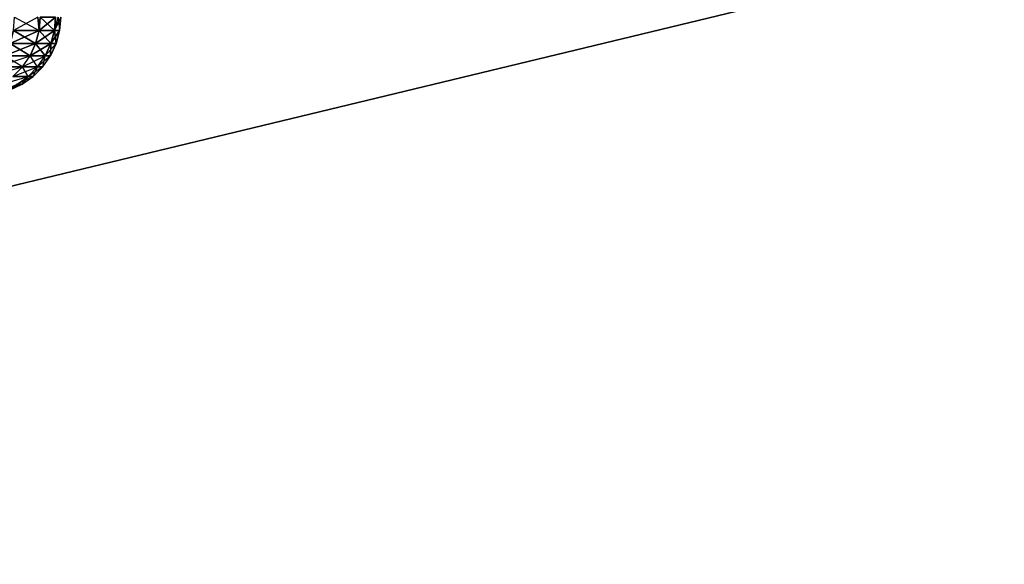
# Model space of a CAD drawing. Extents: x 0 to 6, y 0.1 to 15.2.
# Tile 491 of 503: x 5.519 to 5.775, y 14.654 to 14.795. Entities that reach past the tile are written whole.
import ezdxf

# ---------------------------------------------------------------- set-up
doc = ezdxf.new("R2010")
doc.units = 0
doc.header["$LTSCALE"] = 2.54
doc.layers.get('0').update_dxf_attribs({"color": 13, "linetype": 'CONTINUOUS'})

# ---------------------------------------------------------------- blocks, each defined once
blk = doc.blocks.new('UCHWYT_NA__CI_GACZK__GIUMI')
at = {"color": 0}
for p, q in [((6.03, 14.8755, 0.016), (0.23, 13.4755, 0.016)), ((6.03, 14.8755, 0.016), (0.23, 13.4755, 0.016)), ((5.52404, 14.7955, 0.89295), (5.51774, 14.79203, 0.92465)), ((5.51804, 14.7955, 0.70728), (5.52437, 14.79203, 0.74324)), ((5.52404, 14.7955, 0.73905), (5.52437, 14.79203, 0.74324)), ((5.52404, 14.7955, 0.89295), (5.52437, 14.79203, 0.88876)), ((5.52467, 14.7955, 0.8888), (5.52437, 14.79203, 0.88876)), ((5.52467, 14.7955, 0.7432), (5.52437, 14.79203, 0.74324)), ((5.52867, 14.7955, 0.7795), (5.52437, 14.79203, 0.74324)), ((5.52867, 14.7955, 0.7795), (5.52437, 14.79203, 0.74324)), ((5.52467, 14.7955, 0.8888), (5.52836, 14.79203, 0.85248)), ((5.52467, 14.7955, 0.8888), (5.52836, 14.79203, 0.85248)), ((5.52934, 14.7955, 0.84174), (5.52836, 14.79203, 0.85248)), ((5.52836, 14.79203, 0.85248), (5.52867, 14.7955, 0.8525)), ((5.52867, 14.7955, 0.7795), (5.52836, 14.79203, 0.77952)), ((5.52934, 14.7955, 0.79026), (5.52836, 14.79203, 0.77952)), ((5.53, 14.7955, 0.816), (5.52836, 14.79203, 0.85248)), ((5.52934, 14.7955, 0.79026), (5.5297, 14.79203, 0.816)), ((5.53, 14.7955, 0.816), (5.5297, 14.79203, 0.816)), ((5.51686, 14.78866, 0.70755), (5.52437, 14.79203, 0.74324)), ((5.51686, 14.78866, 0.70755), (5.52437, 14.79203, 0.74324)), ((5.51774, 14.79203, 0.92465), (5.52437, 14.79203, 0.88876)), ((5.52437, 14.79203, 0.74324), (5.51774, 14.79203, 0.70735)), ((5.52437, 14.79203, 0.74324), (5.51774, 14.79203, 0.70735)), ((5.52348, 14.78866, 0.88862), (5.51774, 14.79203, 0.92465)), ((5.52348, 14.78866, 0.88862), (5.51774, 14.79203, 0.92465)), ((5.51774, 14.79203, 0.92465), (5.52437, 14.79203, 0.88876)), ((5.52348, 14.78866, 0.74338), (5.52836, 14.79203, 0.77952)), ((5.52348, 14.78866, 0.74338), (5.52836, 14.79203, 0.77952)), ((5.52348, 14.78866, 0.74338), (5.52437, 14.79203, 0.74324)), ((5.52348, 14.78866, 0.74338), (5.52437, 14.79203, 0.74324)), ((5.52348, 14.78866, 0.88862), (5.52437, 14.79203, 0.88876)), ((5.52348, 14.78866, 0.88862), (5.52437, 14.79203, 0.88876)), ((5.52437, 14.79203, 0.88876), (5.52836, 14.79203, 0.85248)), ((5.52836, 14.79203, 0.77952), (5.52437, 14.79203, 0.74324)), ((5.52836, 14.79203, 0.77952), (5.52437, 14.79203, 0.74324)), ((5.52746, 14.78866, 0.85241), (5.52437, 14.79203, 0.88876)), ((5.52746, 14.78866, 0.85241), (5.52437, 14.79203, 0.88876)), ((5.52437, 14.79203, 0.88876), (5.52836, 14.79203, 0.85248)), ((5.5297, 14.79203, 0.816), (5.52746, 14.78866, 0.77959)), ((5.52746, 14.78866, 0.77959), (5.52836, 14.79203, 0.77952)), ((5.52746, 14.78866, 0.77959), (5.52836, 14.79203, 0.77952)), ((5.52746, 14.78866, 0.85241), (5.52836, 14.79203, 0.85248)), ((5.52746, 14.78866, 0.85241), (5.52836, 14.79203, 0.85248)), ((5.5297, 14.79203, 0.816), (5.52746, 14.78866, 0.77959)), ((5.5297, 14.79203, 0.816), (5.52836, 14.79203, 0.77952)), ((5.52836, 14.79203, 0.85248), (5.5297, 14.79203, 0.816)), ((5.5297, 14.79203, 0.816), (5.52836, 14.79203, 0.77952)), ((5.52879, 14.78866, 0.816), (5.52836, 14.79203, 0.85248)), ((5.52879, 14.78866, 0.816), (5.52836, 14.79203, 0.85248)), ((5.52836, 14.79203, 0.85248), (5.5297, 14.79203, 0.816)), ((5.52879, 14.78866, 0.816), (5.5297, 14.79203, 0.816)), ((5.52879, 14.78866, 0.816), (5.5297, 14.79203, 0.816)), ((5.51542, 14.7855, 0.70787), (5.52348, 14.78866, 0.74338)), ((5.51542, 14.7855, 0.70787), (5.52348, 14.78866, 0.74338)), ((5.52348, 14.78866, 0.74338), (5.51686, 14.78866, 0.70755)), ((5.51686, 14.78866, 0.92445), (5.52348, 14.78866, 0.88862)), ((5.52348, 14.78866, 0.74338), (5.51686, 14.78866, 0.70755)), ((5.52202, 14.7855, 0.88841), (5.51686, 14.78866, 0.92445)), ((5.52202, 14.7855, 0.88841), (5.51686, 14.78866, 0.92445)), ((5.51686, 14.78866, 0.92445), (5.52348, 14.78866, 0.88862)), ((5.52202, 14.7855, 0.74359), (5.52746, 14.78866, 0.77959)), ((5.52202, 14.7855, 0.74359), (5.52746, 14.78866, 0.77959)), ((5.52202, 14.7855, 0.74359), (5.52348, 14.78866, 0.74338)), ((5.52202, 14.7855, 0.74359), (5.52348, 14.78866, 0.74338)), ((5.52202, 14.7855, 0.88841), (5.52348, 14.78866, 0.88862)), ((5.52202, 14.7855, 0.88841), (5.52348, 14.78866, 0.88862)), ((5.52746, 14.78866, 0.77959), (5.52348, 14.78866, 0.74338)), ((5.52348, 14.78866, 0.88862), (5.52746, 14.78866, 0.85241)), ((5.52746, 14.78866, 0.77959), (5.52348, 14.78866, 0.74338)), ((5.52599, 14.7855, 0.8523), (5.52348, 14.78866, 0.88862)), ((5.52599, 14.7855, 0.8523), (5.52348, 14.78866, 0.88862)), ((5.52348, 14.78866, 0.88862), (5.52746, 14.78866, 0.85241)), ((5.52879, 14.78866, 0.816), (5.52599, 14.7855, 0.7797)), ((5.52599, 14.7855, 0.7797), (5.52746, 14.78866, 0.77959)), ((5.52599, 14.7855, 0.7797), (5.52746, 14.78866, 0.77959)), ((5.52599, 14.7855, 0.8523), (5.52746, 14.78866, 0.85241)), ((5.52599, 14.7855, 0.8523), (5.52746, 14.78866, 0.85241)), ((5.52879, 14.78866, 0.816), (5.52599, 14.7855, 0.7797)), ((5.52732, 14.7855, 0.816), (5.52746, 14.78866, 0.85241)), ((5.52732, 14.7855, 0.816), (5.52746, 14.78866, 0.85241)), ((5.52732, 14.7855, 0.816), (5.52879, 14.78866, 0.816)), ((5.52732, 14.7855, 0.816), (5.52879, 14.78866, 0.816)), ((5.52746, 14.78866, 0.85241), (5.52879, 14.78866, 0.816)), ((5.52879, 14.78866, 0.816), (5.52746, 14.78866, 0.77959)), ((5.52879, 14.78866, 0.816), (5.52746, 14.78866, 0.77959)), ((5.52746, 14.78866, 0.85241), (5.52879, 14.78866, 0.816)), ((5.51347, 14.78264, 0.7083), (5.52202, 14.7855, 0.74359)), ((5.52004, 14.78264, 0.88812), (5.51542, 14.7855, 0.92413)), ((5.52202, 14.7855, 0.74359), (5.51542, 14.7855, 0.70787)), ((5.51542, 14.7855, 0.92413), (5.52202, 14.7855, 0.88841)), ((5.52004, 14.78264, 0.74388), (5.52599, 14.7855, 0.7797)), ((5.52004, 14.78264, 0.74388), (5.52202, 14.7855, 0.74359)), ((5.52004, 14.78264, 0.88812), (5.52202, 14.7855, 0.88841)), ((5.524, 14.78264, 0.85216), (5.52202, 14.7855, 0.88841)), ((5.52599, 14.7855, 0.7797), (5.52202, 14.7855, 0.74359)), ((5.52202, 14.7855, 0.88841), (5.52599, 14.7855, 0.8523)), ((5.52732, 14.7855, 0.816), (5.524, 14.78264, 0.77984)), ((5.524, 14.78264, 0.77984), (5.52599, 14.7855, 0.7797)), ((5.524, 14.78264, 0.85216), (5.52599, 14.7855, 0.8523)), ((5.52532, 14.78264, 0.816), (5.52599, 14.7855, 0.8523)), ((5.52532, 14.78264, 0.816), (5.52732, 14.7855, 0.816)), ((5.52599, 14.7855, 0.8523), (5.52732, 14.7855, 0.816)), ((5.52732, 14.7855, 0.816), (5.52599, 14.7855, 0.7797)), ((5.51106, 14.78018, 0.70884), (5.52004, 14.78264, 0.74388)), ((5.52004, 14.78264, 0.74388), (5.51347, 14.78264, 0.7083)), ((5.51347, 14.78264, 0.9237), (5.52004, 14.78264, 0.88812)), ((5.5176, 14.78018, 0.74424), (5.524, 14.78264, 0.77984)), ((5.5176, 14.78018, 0.74424), (5.52004, 14.78264, 0.74388)), ((5.5176, 14.78018, 0.88776), (5.52004, 14.78264, 0.88812)), ((5.524, 14.78264, 0.77984), (5.52004, 14.78264, 0.74388)), ((5.52004, 14.78264, 0.88812), (5.524, 14.78264, 0.85216)), ((5.52154, 14.78018, 0.85198), (5.52004, 14.78264, 0.88812)), ((5.52532, 14.78264, 0.816), (5.52154, 14.78018, 0.78002)), ((5.52154, 14.78018, 0.78002), (5.524, 14.78264, 0.77984)), ((5.52154, 14.78018, 0.85198), (5.524, 14.78264, 0.85216)), ((5.52286, 14.78018, 0.816), (5.524, 14.78264, 0.85216)), ((5.52286, 14.78018, 0.816), (5.52532, 14.78264, 0.816)), ((5.524, 14.78264, 0.85216), (5.52532, 14.78264, 0.816)), ((5.52532, 14.78264, 0.816), (5.524, 14.78264, 0.77984)), ((5.51478, 14.77818, 0.74466), (5.52154, 14.78018, 0.78002)), ((5.52154, 14.78018, 0.78002), (5.5176, 14.78018, 0.74424)), ((5.5176, 14.78018, 0.88776), (5.52154, 14.78018, 0.85198)), ((5.52286, 14.78018, 0.816), (5.51869, 14.77818, 0.78023)), ((5.51869, 14.77818, 0.78023), (5.52154, 14.78018, 0.78002)), ((5.51869, 14.77818, 0.85177), (5.52154, 14.78018, 0.85198)), ((5.52, 14.77818, 0.816), (5.52154, 14.78018, 0.85198)), ((5.52, 14.77818, 0.816), (5.52286, 14.78018, 0.816)), ((5.52154, 14.78018, 0.85198), (5.52286, 14.78018, 0.816)), ((5.52286, 14.78018, 0.816), (5.52154, 14.78018, 0.78002)), ((5.52, 14.77818, 0.816), (5.51554, 14.77671, 0.78046)), ((5.52, 14.77818, 0.816), (5.51554, 14.77671, 0.78046)), ((5.51684, 14.77671, 0.816), (5.52, 14.77818, 0.816)), ((5.51684, 14.77671, 0.816), (5.52, 14.77818, 0.816)), ((5.52, 14.77818, 0.816), (5.51869, 14.77818, 0.78023)), ((5.51869, 14.77818, 0.85177), (5.52, 14.77818, 0.816))]:
    blk.add_line(p, q, dxfattribs=at)
mesh = blk.add_polyface(dxfattribs=at)
corners = [(6.03, 14.8755, 1.516), (5.03, 1.4155, 1.516), (0.03, 14.8755, 1.516)]
mesh.append_faces([[corners[k] for k in face] for face in [(0, 1, 2)]], dxfattribs={"color": 0})
mesh = blk.add_polyface(dxfattribs=at)
corners = [(6.03, 14.8755, 1.616), (0.03, 14.8755, 1.616), (4.97096, 1.41033, 1.616)]
mesh.append_faces([[corners[k] for k in face] for face in [(0, 1, 2)]], dxfattribs={"color": 0})
mesh = blk.add_polyface(dxfattribs=at)
corners = [(6.03, 14.8755, 0.016), (0.23, 13.4755, 0.016), (0.03, 14.8755, 0.016)]
mesh.append_faces([[corners[k] for k in face] for face in [(0, 1, 2)]], dxfattribs={"color": 0})
mesh = blk.add_polyface(dxfattribs=at)
corners = [(6.03, 14.8755, 0.116), (0.03, 14.8755, 0.116), (6.03, 13.6755, 0.116)]
mesh.append_faces([[corners[k] for k in face] for face in [(0, 1, 2)]], dxfattribs={"color": 0})
mesh = blk.add_polyface(dxfattribs=at)
corners = [(6.03, 13.6755, 0.116), (0.03, 14.8755, 0.116), (0.03, 13.6755, 0.116)]
mesh.append_faces([[corners[k] for k in face] for face in [(0, 1, 2)]], dxfattribs={"color": 0})
mesh = blk.add_polyface(dxfattribs=at)
corners = [(6.03, 13.6755, 0.016), (0.23, 13.4755, 0.016), (6.03, 14.8755, 0.016)]
mesh.append_faces([[corners[k] for k in face] for face in [(0, 1, 2)]], dxfattribs={"color": 0})
mesh = blk.add_polyface(dxfattribs=at)
corners = [(6.03, 14.8755, 1.616), (4.97096, 1.41033, 1.616), (5.03, 1.4155, 1.616)]
mesh.append_faces([[corners[k] for k in face] for face in [(0, 1, 2)]], dxfattribs={"color": 0})
mesh = blk.add_polyface(dxfattribs=at)
corners = [(6.03, 14.8755, 1.516), (5.08904, 1.41033, 1.516), (5.03, 1.4155, 1.516)]
mesh.append_faces([[corners[k] for k in face] for face in [(0, 1, 2)]], dxfattribs={"color": 0})
mesh = blk.add_polyface(dxfattribs=at)
corners = [(6.03, 14.8755, 1.616), (5.03, 1.4155, 1.616), (5.08904, 1.41033, 1.616)]
mesh.append_faces([[corners[k] for k in face] for face in [(0, 1, 2)]], dxfattribs={"color": 0})
mesh = blk.add_polyface(dxfattribs=at)
corners = [(6.03, 14.8755, 1.516), (5.14629, 1.395, 1.516), (5.08904, 1.41033, 1.516)]
mesh.append_faces([[corners[k] for k in face] for face in [(0, 1, 2)]], dxfattribs={"color": 0})
mesh = blk.add_polyface(dxfattribs=at)
corners = [(6.03, 14.8755, 1.616), (5.08904, 1.41033, 1.616), (5.14629, 1.395, 1.616)]
mesh.append_faces([[corners[k] for k in face] for face in [(0, 1, 2)]], dxfattribs={"color": 0})
mesh = blk.add_polyface(dxfattribs=at)
corners = [(6.03, 14.8755, 1.516), (5.2, 1.36995, 1.516), (5.14629, 1.395, 1.516)]
mesh.append_faces([[corners[k] for k in face] for face in [(0, 1, 2)]], dxfattribs={"color": 0})
mesh = blk.add_polyface(dxfattribs=at)
corners = [(6.03, 14.8755, 1.616), (5.14629, 1.395, 1.616), (5.2, 1.36995, 1.616)]
mesh.append_faces([[corners[k] for k in face] for face in [(0, 1, 2)]], dxfattribs={"color": 0})
mesh = blk.add_polyface(dxfattribs=at)
corners = [(6.03, 14.8755, 1.516), (5.24855, 1.33596, 1.516), (5.2, 1.36995, 1.516)]
mesh.append_faces([[corners[k] for k in face] for face in [(0, 1, 2)]], dxfattribs={"color": 0})
mesh = blk.add_polyface(dxfattribs=at)
corners = [(6.03, 14.8755, 1.616), (5.2, 1.36995, 1.616), (5.24855, 1.33596, 1.616)]
mesh.append_faces([[corners[k] for k in face] for face in [(0, 1, 2)]], dxfattribs={"color": 0})
mesh = blk.add_polyface(dxfattribs=at)
corners = [(6.03, 14.8755, 1.516), (5.29045, 1.29405, 1.516), (5.24855, 1.33596, 1.516)]
mesh.append_faces([[corners[k] for k in face] for face in [(0, 1, 2)]], dxfattribs={"color": 0})
mesh = blk.add_polyface(dxfattribs=at)
corners = [(6.03, 14.8755, 1.616), (5.24855, 1.33596, 1.616), (5.29045, 1.29405, 1.616)]
mesh.append_faces([[corners[k] for k in face] for face in [(0, 1, 2)]], dxfattribs={"color": 0})
mesh = blk.add_polyface(dxfattribs=at)
corners = [(6.03, 14.8755, 1.516), (5.32445, 1.2455, 1.516), (5.29045, 1.29405, 1.516)]
mesh.append_faces([[corners[k] for k in face] for face in [(0, 1, 2)]], dxfattribs={"color": 0})
mesh = blk.add_polyface(dxfattribs=at)
corners = [(6.03, 14.8755, 1.616), (5.29045, 1.29405, 1.616), (5.32445, 1.2455, 1.616)]
mesh.append_faces([[corners[k] for k in face] for face in [(0, 1, 2)]], dxfattribs={"color": 0})
mesh = blk.add_polyface(dxfattribs=at)
corners = [(6.03, 14.8755, 1.516), (5.3495, 1.19179, 1.516), (5.32445, 1.2455, 1.516)]
mesh.append_faces([[corners[k] for k in face] for face in [(0, 1, 2)]], dxfattribs={"color": 0})
mesh = blk.add_polyface(dxfattribs=at)
corners = [(6.03, 14.8755, 1.616), (5.32445, 1.2455, 1.616), (6.03, 0.2755, 1.616)]
mesh.append_faces([[corners[k] for k in face] for face in [(0, 1, 2)]], dxfattribs={"color": 0})
mesh = blk.add_polyface(dxfattribs=at)
corners = [(6.03, 0.2755, 1.516), (5.3495, 1.19179, 1.516), (6.03, 14.8755, 1.516)]
mesh.append_faces([[corners[k] for k in face] for face in [(0, 1, 2)]], dxfattribs={"color": 0})
mesh = blk.add_polyface(dxfattribs=at)
corners = [(5.52404, 14.7955, 0.89295), (5.51774, 14.79203, 0.92465), (5.52437, 14.79203, 0.88876)]
mesh.append_faces([[corners[k] for k in face] for face in [(0, 1, 2)]], dxfattribs={"color": 0})
mesh = blk.add_polyface(dxfattribs=at)
corners = [(5.51804, 14.7955, 0.70728), (5.52437, 14.79203, 0.74324), (5.51774, 14.79203, 0.70735)]
mesh.append_faces([[corners[k] for k in face] for face in [(0, 1, 2)]], dxfattribs={"color": 0})
mesh = blk.add_polyface(dxfattribs=at)
corners = [(5.52467, 14.7955, 0.8888), (5.52437, 14.79203, 0.88876), (5.52836, 14.79203, 0.85248)]
mesh.append_faces([[corners[k] for k in face] for face in [(0, 1, 2)]], dxfattribs={"color": 0})
mesh = blk.add_polyface(dxfattribs=at)
corners = [(5.52867, 14.7955, 0.7795), (5.52437, 14.79203, 0.74324), (5.52467, 14.7955, 0.7432)]
mesh.append_faces([[corners[k] for k in face] for face in [(0, 1, 2)]], dxfattribs={"color": 0})
mesh = blk.add_polyface(dxfattribs=at)
corners = [(5.52867, 14.7955, 0.7795), (5.52836, 14.79203, 0.77952), (5.52437, 14.79203, 0.74324)]
mesh.append_faces([[corners[k] for k in face] for face in [(0, 1, 2)]], dxfattribs={"color": 0})
mesh = blk.add_polyface(dxfattribs=at)
corners = [(5.52467, 14.7955, 0.8888), (5.52836, 14.79203, 0.85248), (5.52867, 14.7955, 0.8525)]
mesh.append_faces([[corners[k] for k in face] for face in [(0, 1, 2)]], dxfattribs={"color": 0})
mesh = blk.add_polyface(dxfattribs=at)
corners = [(5.52934, 14.7955, 0.79026), (5.5297, 14.79203, 0.816), (5.52836, 14.79203, 0.77952)]
mesh.append_faces([[corners[k] for k in face] for face in [(0, 1, 2)]], dxfattribs={"color": 0})
mesh = blk.add_polyface(dxfattribs=at)
corners = [(5.53, 14.7955, 0.816), (5.52836, 14.79203, 0.85248), (5.5297, 14.79203, 0.816)]
mesh.append_faces([[corners[k] for k in face] for face in [(0, 1, 2)]], dxfattribs={"color": 0})
mesh = blk.add_polyface(dxfattribs=at)
corners = [(5.52437, 14.79203, 0.74324), (5.52348, 14.78866, 0.74338), (5.51686, 14.78866, 0.70755)]
mesh.append_faces([[corners[k] for k in face] for face in [(0, 1, 2)]], dxfattribs={"color": 0})
mesh = blk.add_polyface(dxfattribs=at)
corners = [(5.52437, 14.79203, 0.74324), (5.51686, 14.78866, 0.70755), (5.51774, 14.79203, 0.70735)]
mesh.append_faces([[corners[k] for k in face] for face in [(0, 1, 2)]], dxfattribs={"color": 0})
mesh = blk.add_polyface(dxfattribs=at)
corners = [(5.51774, 14.79203, 0.92465), (5.51686, 14.78866, 0.92445), (5.52348, 14.78866, 0.88862)]
mesh.append_faces([[corners[k] for k in face] for face in [(0, 1, 2)]], dxfattribs={"color": 0})
mesh = blk.add_polyface(dxfattribs=at)
corners = [(5.51774, 14.79203, 0.92465), (5.52348, 14.78866, 0.88862), (5.52437, 14.79203, 0.88876)]
mesh.append_faces([[corners[k] for k in face] for face in [(0, 1, 2)]], dxfattribs={"color": 0})
mesh = blk.add_polyface(dxfattribs=at)
corners = [(5.52836, 14.79203, 0.77952), (5.52746, 14.78866, 0.77959), (5.52348, 14.78866, 0.74338)]
mesh.append_faces([[corners[k] for k in face] for face in [(0, 1, 2)]], dxfattribs={"color": 0})
mesh = blk.add_polyface(dxfattribs=at)
corners = [(5.52836, 14.79203, 0.77952), (5.52348, 14.78866, 0.74338), (5.52437, 14.79203, 0.74324)]
mesh.append_faces([[corners[k] for k in face] for face in [(0, 1, 2)]], dxfattribs={"color": 0})
mesh = blk.add_polyface(dxfattribs=at)
corners = [(5.52437, 14.79203, 0.88876), (5.52348, 14.78866, 0.88862), (5.52746, 14.78866, 0.85241)]
mesh.append_faces([[corners[k] for k in face] for face in [(0, 1, 2)]], dxfattribs={"color": 0})
mesh = blk.add_polyface(dxfattribs=at)
corners = [(5.52437, 14.79203, 0.88876), (5.52746, 14.78866, 0.85241), (5.52836, 14.79203, 0.85248)]
mesh.append_faces([[corners[k] for k in face] for face in [(0, 1, 2)]], dxfattribs={"color": 0})
mesh = blk.add_polyface(dxfattribs=at)
corners = [(5.5297, 14.79203, 0.816), (5.52746, 14.78866, 0.77959), (5.52836, 14.79203, 0.77952)]
mesh.append_faces([[corners[k] for k in face] for face in [(0, 1, 2)]], dxfattribs={"color": 0})
mesh = blk.add_polyface(dxfattribs=at)
corners = [(5.52836, 14.79203, 0.85248), (5.52746, 14.78866, 0.85241), (5.52879, 14.78866, 0.816)]
mesh.append_faces([[corners[k] for k in face] for face in [(0, 1, 2)]], dxfattribs={"color": 0})
mesh = blk.add_polyface(dxfattribs=at)
corners = [(5.5297, 14.79203, 0.816), (5.52879, 14.78866, 0.816), (5.52746, 14.78866, 0.77959)]
mesh.append_faces([[corners[k] for k in face] for face in [(0, 1, 2)]], dxfattribs={"color": 0})
mesh = blk.add_polyface(dxfattribs=at)
corners = [(5.52836, 14.79203, 0.85248), (5.52879, 14.78866, 0.816), (5.5297, 14.79203, 0.816)]
mesh.append_faces([[corners[k] for k in face] for face in [(0, 1, 2)]], dxfattribs={"color": 0})
mesh = blk.add_polyface(dxfattribs=at)
corners = [(5.52348, 14.78866, 0.74338), (5.52202, 14.7855, 0.74359), (5.51542, 14.7855, 0.70787)]
mesh.append_faces([[corners[k] for k in face] for face in [(0, 1, 2)]], dxfattribs={"color": 0})
mesh = blk.add_polyface(dxfattribs=at)
corners = [(5.52348, 14.78866, 0.74338), (5.51542, 14.7855, 0.70787), (5.51686, 14.78866, 0.70755)]
mesh.append_faces([[corners[k] for k in face] for face in [(0, 1, 2)]], dxfattribs={"color": 0})
mesh = blk.add_polyface(dxfattribs=at)
corners = [(5.51686, 14.78866, 0.92445), (5.51542, 14.7855, 0.92413), (5.52202, 14.7855, 0.88841)]
mesh.append_faces([[corners[k] for k in face] for face in [(0, 1, 2)]], dxfattribs={"color": 0})
mesh = blk.add_polyface(dxfattribs=at)
corners = [(5.51686, 14.78866, 0.92445), (5.52202, 14.7855, 0.88841), (5.52348, 14.78866, 0.88862)]
mesh.append_faces([[corners[k] for k in face] for face in [(0, 1, 2)]], dxfattribs={"color": 0})
mesh = blk.add_polyface(dxfattribs=at)
corners = [(5.52746, 14.78866, 0.77959), (5.52599, 14.7855, 0.7797), (5.52202, 14.7855, 0.74359)]
mesh.append_faces([[corners[k] for k in face] for face in [(0, 1, 2)]], dxfattribs={"color": 0})
mesh = blk.add_polyface(dxfattribs=at)
corners = [(5.52746, 14.78866, 0.77959), (5.52202, 14.7855, 0.74359), (5.52348, 14.78866, 0.74338)]
mesh.append_faces([[corners[k] for k in face] for face in [(0, 1, 2)]], dxfattribs={"color": 0})
mesh = blk.add_polyface(dxfattribs=at)
corners = [(5.52348, 14.78866, 0.88862), (5.52202, 14.7855, 0.88841), (5.52599, 14.7855, 0.8523)]
mesh.append_faces([[corners[k] for k in face] for face in [(0, 1, 2)]], dxfattribs={"color": 0})
mesh = blk.add_polyface(dxfattribs=at)
corners = [(5.52348, 14.78866, 0.88862), (5.52599, 14.7855, 0.8523), (5.52746, 14.78866, 0.85241)]
mesh.append_faces([[corners[k] for k in face] for face in [(0, 1, 2)]], dxfattribs={"color": 0})
mesh = blk.add_polyface(dxfattribs=at)
corners = [(5.52879, 14.78866, 0.816), (5.52599, 14.7855, 0.7797), (5.52746, 14.78866, 0.77959)]
mesh.append_faces([[corners[k] for k in face] for face in [(0, 1, 2)]], dxfattribs={"color": 0})
mesh = blk.add_polyface(dxfattribs=at)
corners = [(5.52746, 14.78866, 0.85241), (5.52599, 14.7855, 0.8523), (5.52732, 14.7855, 0.816)]
mesh.append_faces([[corners[k] for k in face] for face in [(0, 1, 2)]], dxfattribs={"color": 0})
mesh = blk.add_polyface(dxfattribs=at)
corners = [(5.52879, 14.78866, 0.816), (5.52732, 14.7855, 0.816), (5.52599, 14.7855, 0.7797)]
mesh.append_faces([[corners[k] for k in face] for face in [(0, 1, 2)]], dxfattribs={"color": 0})
mesh = blk.add_polyface(dxfattribs=at)
corners = [(5.52746, 14.78866, 0.85241), (5.52732, 14.7855, 0.816), (5.52879, 14.78866, 0.816)]
mesh.append_faces([[corners[k] for k in face] for face in [(0, 1, 2)]], dxfattribs={"color": 0})
mesh = blk.add_polyface(dxfattribs=at)
corners = [(5.52, 14.77818, 0.816), (5.51554, 14.77671, 0.78046), (5.51869, 14.77818, 0.78023)]
mesh.append_faces([[corners[k] for k in face] for face in [(0, 1, 2)]], dxfattribs={"color": 0})
mesh = blk.add_polyface(dxfattribs=at)
corners = [(5.51684, 14.77671, 0.816), (5.51554, 14.77671, 0.78046), (5.52, 14.77818, 0.816)]
mesh.append_faces([[corners[k] for k in face] for face in [(0, 1, 2)]], dxfattribs={"color": 0})
mesh = blk.add_polyface(dxfattribs=at)
corners = [(5.51869, 14.77818, 0.85177), (5.51684, 14.77671, 0.816), (5.52, 14.77818, 0.816)]
mesh.append_faces([[corners[k] for k in face] for face in [(0, 1, 2)]], dxfattribs={"color": 0})

msp = doc.modelspace()

# ---------------------------------------------------------------- block references
at = {"color": 0}
msp.add_blockref('UCHWYT_NA__CI_GACZK__GIUMI', (0, 0), dxfattribs=at)

doc.saveas('drawing.dxf')
